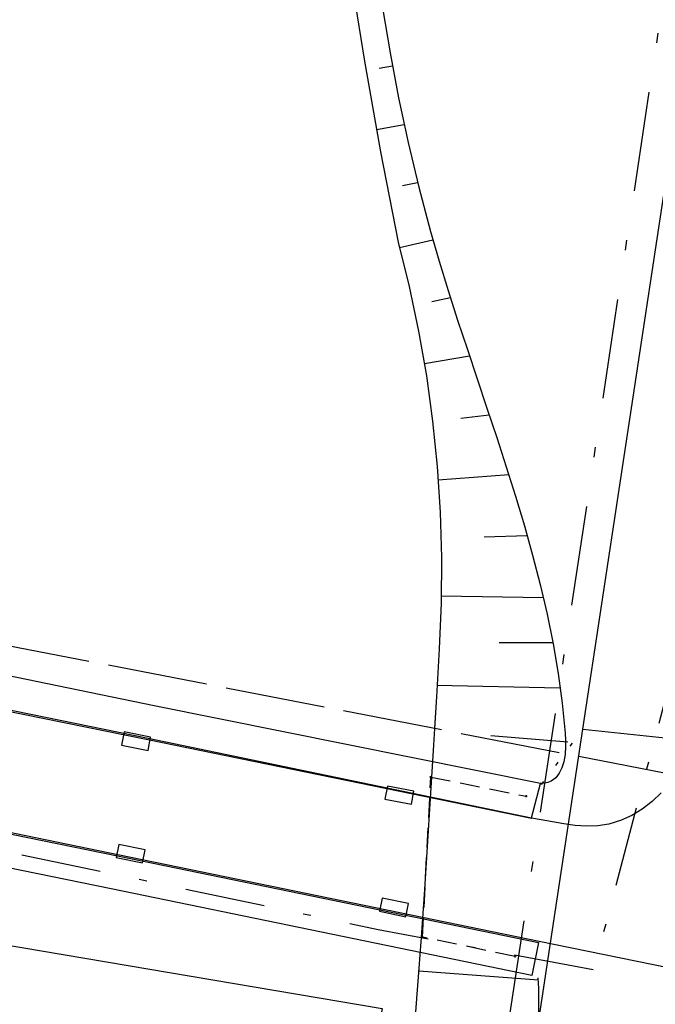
# Model space of a CAD drawing. Extents: x 510526 to 513920, y 467229 to 478797.
# Tile 282 of 467: x 511928 to 511959, y 474598 to 474647. Entities that reach past the tile are written whole.
import ezdxf

# ---------------------------------------------------------------- set-up
doc = ezdxf.new("R2010")
doc.units = 0
doc.header["$LTSCALE"] = 10
doc.header["$MEASUREMENT"] = 0
for name, pattern in [('AUSGEZOGEN', [0]), ('LT00', [0]), ('LT08', [0.42, 0.2, -0.1, 0.02, -0.1]), ('LT14', [0.6, 0.5, -0.1]), ('LT17', [0.15, 0.1, -0.05]), ('PUNKTX2_STR', [0.6, 0.1, -0.5])]:
    doc.linetypes.add(name, pattern=pattern)
doc.layers.get('0').update_dxf_attribs({"linetype": 'LT00'})
for name, color, linetype in [('--WASSER_NUTZUNG', 180, 'Continuous'), ('BW_TEXT', 20, 'AUSGEZOGEN'), ('DFK_KATASTER', 250, 'LT00'), ('DFK_NUTZUNGSGRENZE', 70, 'PUNKTX2_STR'), ('GEMEINDEGRENZE', 3, 'LT08'), ('STROM_UNTER', 80, 'LT08'), ('V90_BOESCH', 250, 'LT00'), ('V90_BOSCHUNG', 250, 'LT00'), ('V91_AFBR_BAB', 250, 'LT00'), ('V91_BOESCH', 250, 'LT00'), ('V91_BOSCHUNG', 250, 'LT00'), ('V91_BR_KAPPE', 30, 'LT00'), ('V91_BR_WID', 30, 'LT17'), ('V91_SINKK', 182, 'LT00')]:
    doc.layers.add(name, color=color, linetype=linetype)
doc.layers.add('-BLATT_90-RAND', color=7, linetype='LT14', plot=False)
doc.styles.add('Beschrift', font='ARIAL.TTF')

# ---------------------------------------------------------------- blocks, each defined once
blk = doc.blocks.new('SYMB7250')
at = {"color": 0, "linetype": 'ByBlock'}
for points in [[(-0.25, 0.28), (-0.208333, 0.308889), (-0.166667, 0.331111), (-0.125, 0.34), (-0.083333, 0.331111), (-0.041667, 0.308889), (0, 0.28)], [(0, 0.28), (0.041667, 0.251111), (0.083333, 0.228889), (0.125, 0.22), (0.166667, 0.228889), (0.208333, 0.251111), (0.25, 0.28)], [(-0.74, 0), (-0.698333, 0.028889), (-0.656667, 0.051111), (-0.615, 0.06), (-0.573333, 0.051111), (-0.531667, 0.028889), (-0.49, 0)], [(0.24, 0), (0.281667, 0.028889), (0.323333, 0.051111), (0.365, 0.06), (0.406667, 0.051111), (0.448333, 0.028889), (0.49, 0)], [(-0.49, 0), (-0.448333, -0.028889), (-0.406667, -0.051111), (-0.365, -0.06), (-0.323333, -0.051111), (-0.281667, -0.028889), (-0.24, 0)], [(0.49, 0), (0.531667, -0.028889), (0.573333, -0.051111), (0.615, -0.06), (0.656667, -0.051111), (0.698333, -0.028889), (0.74, 0)], [(-0.25, -0.28), (-0.208333, -0.251111), (-0.166667, -0.228889), (-0.125, -0.22), (-0.083333, -0.228889), (-0.041667, -0.251111), (0, -0.28)], [(0, -0.28), (0.041667, -0.308889), (0.083333, -0.331111), (0.125, -0.34), (0.166667, -0.331111), (0.208333, -0.308889), (0.25, -0.28)]]:
    blk.add_lwpolyline(points, dxfattribs=at)
blk = doc.blocks.new('SYMB0652')
at = {"color": 0, "linetype": 'ByBlock'}
blk.add_lwpolyline([(-0.15, -0.075), (0.15, -0.075), (0.15, 0.075), (-0.15, 0.075), (-0.15, -0.075)], dxfattribs=at)
blk = doc.blocks.new('SYMB0011')
at = {"color": 0, "linetype": 'ByBlock'}
for p, q in [((0.5, 0), (-0.5, 0)), ((0, 0.5), (0, -0.5))]:
    blk.add_line(p, q, dxfattribs=at)

msp = doc.modelspace()

# ---------------------------------------------------------------- linework, layer by layer
at = {"layer": 'DFK_KATASTER'}
for p, q in [((511955.77, 474611.72), (511961.378, 474648.808)), ((511950.962, 474579.862), (511955.77, 474611.72)), ((511955.77, 474611.72), (511966.254, 474610.618))]:
    msp.add_line(p, q, dxfattribs=at)
at = {"layer": 'DFK_NUTZUNGSGRENZE', "ltscale": 0.2}
msp.add_line((511953.7, 474608.94), (511955.77, 474611.72), dxfattribs=at)
at = {"layer": 'GEMEINDEGRENZE', "ltscale": 2.5, "flags": 128}
msp.add_lwpolyline([(512449.042, 475402.043), (512420.177, 475407.565), (512394.807, 475414.054), (512349.273, 475430.894), (512332.552, 475438.84), (512267.813, 475490.734), (512251.305, 475522.191), (512242.372, 475555.297), (512229.966, 475584.983), (512227.01, 475610.403), (512238.863, 475661.136), (512275.546, 475791.694), (512297.962, 475860.403), (512299.316, 475864.34), (512322.104, 475898.593), (512340.391, 475931.958), (512366.594, 476019.311), (512318.086, 476028.592), (512312.283, 476031.122), (512305.694, 476033.81), (512287.822, 475996.961), (512243.161, 475928.693), (512232.748, 475919.285), (512200.581, 475820.897), (512193.735, 475799.022), (512174.798, 475704.059), (512153.081, 475591.513), (512137.53, 475520.718), (512131.519, 475505.406), (512079.506, 475365.736), (512045.164, 475285.065), (511996.853, 475193.51), (511968.58, 475139.946), (511923.925, 475031.144), (511909.15, 474966.235), (511901.23, 474898.737), (511940.213, 474729.591), (511948.11, 474671.168), (511959.932, 474649.278), (511949.368, 474579.355), (511923.586, 474424.01), (511922.286, 474397.281), (511902.072, 474265.529), (511883.418, 474171.19), (511840.834, 474046.671), (511811.057, 474002.189), (511789.857, 473974.022), (511738.643, 473910.572), (511734.929, 473905.975), (511711.896, 473880.455), (511676.775, 473841.536), (511661.057, 473825.368), (511656.149, 473820.18), (511647.785, 473811.308), (511604.862, 473771.83), (511589.09, 473758.195), (511554.149, 473690.454), (511530.615, 473670.042), (511510.607, 473640.164), (511417.146, 473647.451), (511399.927, 473617.635), (511399.303, 473598.994), (511391.568, 473572.158), (511385.527, 473532.588), (511382.424, 473506.568), (511379.564, 473490.687), (511376.762, 473467.525), (511377.202, 473446.756), (511375.159, 473429.799), (511374.8, 473404.865), (511375.414, 473387.274), (511377.463, 473378.267), (511379.748, 473364.153), (511381.834, 473342.87), (511384.505, 473307.855), (511383.005, 473292.206), (511378.941, 473272.503), (511363.924, 473241.627), (511343.536, 473221.822), (511333.863, 473218.847), (511320.582, 473208.545), (511312.839, 473198.803), (511304.613, 473186.129), (511295.338, 473174.248), (511276.665, 473143.257), (511247.062, 473107.829), (511220.154, 473075.522), (511209.956, 473060.179), (511192.691, 473040.287), (511159.706, 473009.473), (511137.791, 472985.618), (511138.234, 472997.658), (511133.946, 473001.3), (511127.754, 472996.4), (511117.541, 472978.813), (511095.455, 472960.681), (511068.721, 472945.374), (511062.623, 472935.673), (511054.274, 472932.268), (511004.989, 472918.683), (510993.385, 472905.545), (510985.6, 472889.865), (510969.156, 472866.894), (510956.817, 472847.223), (510952.628, 472840.298), (510942.144, 472834.756), (510925.191, 472825.028), (510922.969, 472827.249), (510875.459, 472874.79), (510825.127, 472925.202), (510821.3, 472929.056), (510869.782, 472985.538), (510927.923, 473053.118), (510935.973, 473062.469), (510982.9, 473117.01), (510983.353, 473117.614), (510990.272, 473126.704), (510995.255, 473137.196), (510997.977, 473148.976), (510999.628, 473159.454), (511014.288, 473252.434)], dxfattribs=at)
at = {"layer": 'STROM_UNTER', "ltscale": 2, "flags": 128}
msp.add_lwpolyline([(512106.832, 475395.449), (512100.577, 475370.649), (512096.589, 475359.469), (512083.838, 475334.326), (512065.066, 475297.358), (512056.809, 475270.549), (512053.261, 475243.943), (512053.983, 475218.368), (512054.849, 475186.752), (512052.455, 475168.777), (512050.173, 475152.953), (512034.954, 475075.22), (512023.847, 475014.474), (512009.039, 474933.576), (511995.081, 474858.819), (511990.716, 474830.746), (511982.93, 474777.15), (511977.714, 474741.754), (511964.506, 474649.994), (511961.195, 474618.195), (511958.966, 474609.715), (511956.304, 474599.655), (511945.517, 474601.667), (511868.654, 474617.784), (511864.09, 474615.85), (511856.826, 474617.215), (511855.029, 474620.305), (511851.476, 474623.063), (511837.524, 474630.752), (511826.161, 474638.944)], dxfattribs=at)
at = {"layer": 'V90_BOESCH'}
for points in [[(511941.376, 474677.339), (511941.633, 474672.727), (511941.968, 474668.121), (511942.383, 474663.52), (511942.876, 474658.928), (511943.448, 474654.344), (511944.098, 474649.771), (511944.827, 474645.21), (511945.634, 474640.662), (511946.518, 474636.129), (511947.068, 474633.911), (511947.539, 474631.675), (511947.93, 474629.424), (511948.24, 474627.16), (511948.469, 474624.886), (511948.617, 474622.606), (511948.684, 474620.322), (511948.669, 474618.037), (511948.572, 474615.754), (511948.428, 474613.341), (511948.335, 474611.766)], [(511945.736, 474647.878), (511946.11, 474645.62), (511946.533, 474643.37), (511947.009, 474641.126), (511947.542, 474638.891), (511948.136, 474636.664), (511948.568, 474635.181), (511949.022, 474633.702), (511949.495, 474632.226), (511949.98, 474630.752), (511950.472, 474629.279), (511950.965, 474627.808), (511951.453, 474626.337), (511951.932, 474624.866), (511952.395, 474623.394), (511952.838, 474621.921), (511953.253, 474620.446), (511953.637, 474618.969), (511953.983, 474617.489), (511954.286, 474616.005), (511954.54, 474614.517), (511954.74, 474613.023), (511954.88, 474611.525), (511954.902, 474611.172), (511954.906, 474610.816), (511954.885, 474610.494)]]:
    msp.add_lwpolyline(points, dxfattribs=at)
at = {"layer": 'V90_BOSCHUNG'}
for p, q in [((511945.567, 474644.853), (511946.229, 474644.964)), ((511945.428, 474641.781), (511946.811, 474642.029)), ((511946.735, 474638.969), (511947.484, 474639.128)), ((511946.587, 474635.865), (511948.257, 474636.241)), ((511948.206, 474633.155), (511949.133, 474633.353)), ((511947.829, 474630.05), (511950.085, 474630.436)), ((511949.658, 474627.31), (511951.074, 474627.481)), ((511948.521, 474624.222), (511952.055, 474624.481)), ((511950.823, 474621.366), (511952.982, 474621.42)), ((511948.676, 474618.403), (511953.793, 474618.321)), ((511954.281, 474616.046), (511951.578, 474616.046)), ((511954.608, 474613.773), (511948.453, 474613.914)), ((511955.009, 474611.07), (511951.154, 474611.391))]:
    msp.add_line(p, q, dxfattribs=at)
at = {"layer": 'V91_AFBR_BAB'}
for points in [[(511852.029, 474629.144), (511853.876, 474628.447), (511855.476, 474627.895), (511857.089, 474627.383), (511858.715, 474626.907), (511860.35, 474626.464), (511861.994, 474626.049), (511863.644, 474625.66), (511865.298, 474625.292), (511866.955, 474624.942), (511889.319, 474620.323), (511911.02, 474615.86), (511933.96, 474611.205), (511953.187, 474607.265)], [(511973.137, 474597.089), (511953.583, 474601.072), (511932.554, 474605.407), (511909.543, 474610.148), (511887.57, 474614.645), (511866.958, 474618.822), (511866.411, 474618.895), (511865.843, 474618.899), (511865.267, 474618.837), (511864.699, 474618.71), (511864.154, 474618.52), (511863.646, 474618.271), (511863.19, 474617.962), (511862.801, 474617.597), (511862.501, 474617.197), (511862.264, 474616.753), (511862.082, 474616.274), (511861.942, 474615.767), (511861.834, 474615.237), (511861.748, 474614.694), (511861.672, 474614.143)], [(511959.688, 474608.534), (511959.242, 474608.101), (511958.749, 474607.717), (511958.218, 474607.393), (511957.657, 474607.139), (511957.075, 474606.966), (511956.517, 474606.882), (511955.951, 474606.866), (511955.381, 474606.901), (511954.81, 474606.974), (511954.241, 474607.07), (511953.676, 474607.175), (511953.187, 474607.265)]]:
    msp.add_lwpolyline(points, dxfattribs=at)
at = {"layer": 'V91_BOESCH'}
for points in [[(511942.512, 474662.312), (511942.876, 474658.928), (511943.448, 474654.344), (511944.098, 474649.771), (511944.827, 474645.21), (511945.634, 474640.662), (511946.518, 474636.129), (511947.068, 474633.911), (511947.539, 474631.675), (511947.93, 474629.424), (511948.24, 474627.16), (511948.469, 474624.886), (511948.617, 474622.606), (511948.684, 474620.322), (511948.669, 474618.037), (511948.572, 474615.754), (511948.428, 474613.341), (511948.285, 474610.928), (511948.14, 474608.514), (511947.99, 474606.101), (511947.834, 474603.689), (511947.667, 474601.277), (511947.489, 474598.867), (511947.296, 474596.458)], [(511945.736, 474647.878), (511946.11, 474645.62), (511946.533, 474643.37), (511947.009, 474641.126), (511947.542, 474638.891), (511948.136, 474636.664), (511948.568, 474635.181), (511949.022, 474633.702), (511949.495, 474632.226), (511949.98, 474630.752), (511950.472, 474629.279), (511950.965, 474627.808), (511951.453, 474626.337), (511951.932, 474624.866), (511952.395, 474623.394), (511952.838, 474621.921), (511953.253, 474620.446), (511953.637, 474618.969), (511953.983, 474617.489), (511954.286, 474616.005), (511954.54, 474614.517), (511954.74, 474613.023), (511954.88, 474611.525), (511954.902, 474611.172), (511954.906, 474610.816), (511954.882, 474610.455), (511954.815, 474610.087), (511954.722, 474609.789), (511954.589, 474609.51), (511954.412, 474609.276), (511954.186, 474609.113), (511954.019, 474609.055), (511953.839, 474609.022), (511953.652, 474609.002)], [(511937.766, 474514.185), (511944.097, 474557.705), (511944.819, 474560.204), (511945.538, 474562.704), (511946.251, 474565.205), (511946.956, 474567.709), (511947.65, 474570.214), (511948.329, 474572.723), (511948.992, 474575.236), (511949.635, 474577.753), (511950.255, 474580.276), (511950.85, 474582.804), (511951.417, 474585.338), (511951.953, 474587.879), (511952.455, 474590.428), (511952.921, 474592.986), (511953.347, 474595.552), (511953.427, 474596.077), (511953.497, 474596.602), (511953.546, 474597.129), (511953.569, 474597.661), (511953.57, 474598.194), (511953.556, 474598.728), (511953.534, 474599.263)]]:
    msp.add_lwpolyline(points, dxfattribs=at)
at = {"layer": 'V91_BOSCHUNG'}
for p, q in [((511945.567, 474644.853), (511946.229, 474644.964)), ((511945.428, 474641.781), (511946.811, 474642.029)), ((511946.735, 474638.969), (511947.484, 474639.128)), ((511946.587, 474635.865), (511948.257, 474636.241)), ((511948.206, 474633.155), (511949.133, 474633.353)), ((511947.829, 474630.05), (511950.085, 474630.436)), ((511949.658, 474627.31), (511951.074, 474627.481)), ((511948.521, 474624.222), (511952.055, 474624.481)), ((511950.823, 474621.366), (511952.982, 474621.42)), ((511948.676, 474618.403), (511953.793, 474618.321)), ((511954.281, 474616.046), (511951.578, 474616.046)), ((511954.608, 474613.773), (511948.453, 474613.914)), ((511955.009, 474611.07), (511951.154, 474611.391)), ((511947.545, 474599.611), (511953.538, 474599.158))]:
    msp.add_line(p, q, dxfattribs=at)
at = {"layer": 'V91_BR_KAPPE'}
for points in [[(511867.309, 474626.636), (511866.982, 474625.012), (511889.322, 474620.395), (511911.017, 474615.966), (511933.98, 474611.268), (511953.192, 474607.285), (511953.652, 474609.002), (511934.277, 474612.891), (511911.265, 474617.639), (511889.646, 474622.035), (511867.309, 474626.636)], [(511953.547, 474601.03), (511953.21, 474599.377), (511932.124, 474603.715), (511909.082, 474608.434), (511887.22, 474612.909), (511866.745, 474617.095), (511866.961, 474618.807), (511887.602, 474614.572), (511909.545, 474610.056), (511932.525, 474605.349), (511953.547, 474601.03)]]:
    msp.add_lwpolyline(points, dxfattribs=at)
at = {"layer": 'V91_BR_WID'}
msp.add_lwpolyline([(511952.379, 474600.334), (511947.739, 474601.288), (511948.146, 474609.322), (511952.935, 474608.361)], dxfattribs=at)

# ---------------------------------------------------------------- block references
at = {"layer": '--WASSER_NUTZUNG', "xscale": 9.999999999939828, "yscale": 10.00000000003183, "zscale": 10, "rotation": 251.2882999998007}
msp.add_blockref('SYMB7250', (511923.153, 474633.539), dxfattribs=at)
at = {"layer": 'V91_BR_WID', "xscale": 0.09999999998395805, "yscale": 0.09999999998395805, "zscale": 0.1, "rotation": 260.3880065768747}
for p in [(511948.146, 474609.322), (511952.935, 474608.361), (511947.739, 474601.288), (511952.379, 474600.334)]:
    msp.add_blockref('SYMB0011', p, dxfattribs=at)
at = {"layer": 'V91_SINKK', "zscale": 4.5}
for p, xscale, yscale, rotation in [((511933.381, 474611.119), 4.499999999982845, 4.499999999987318, 168.6978681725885), ((511946.573, 474608.412), 4.499999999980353, 4.499999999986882, 169.3376514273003), ((511933.111, 474605.482), 4.499999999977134, 4.49999999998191, 168.5398124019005), ((511946.301, 474602.788), 4.499999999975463, 4.499999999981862, 168.351142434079)]:
    msp.add_blockref('SYMB0652', p, dxfattribs=dict(at, xscale=xscale, yscale=yscale, rotation=rotation))

# ---------------------------------------------------------------- next in the draw order: texts
at = {"layer": 'BW_TEXT', "insert": (511942.365, 474595.288), "char_height": 2, "width": 37.55462, "attachment_point": 1, "rotation": 260.388, "style": 'Beschrift', "bg_fill": 3, "box_fill_scale": 1.5, "bg_fill_color": 256, "bg_fill_transparency": 0}
msp.add_mtext('{\\Funir_o|c0;\\H1.75x;6538752}\\P{\\H1.75x;BW N_93_B150b\\W0.8;\\P\\H0.3714x;\\W1;\\P\\H1.924x;Unterführung der GVS        Wölsendorf - Brensdorf\\P\\H0.1999x;\\P\\H3.602x;Km                    150,531   \\PBw.Wi.              104.47 gon\\PL.W.                  9.00 m\\PL.H.                   4.44 m}', dxfattribs=at)

# ---------------------------------------------------------------- next in the draw order: linework, layer by layer
at = {"layer": '-BLATT_90-RAND'}
msp.add_lwpolyline([(512002.377, 475543.56), (511825.982, 474635.535), (512107.715, 474580.805), (512284.11, 475488.83), (512002.377, 475543.56)], dxfattribs=at)
at = {"layer": 'BW_TEXT'}
msp.add_lwpolyline([(511945.705, 474597.716), (511938.514, 474555.254), (511900.22, 474561.74), (511907.411, 474604.201)], close=True, dxfattribs=at)

doc.saveas('drawing.dxf')
